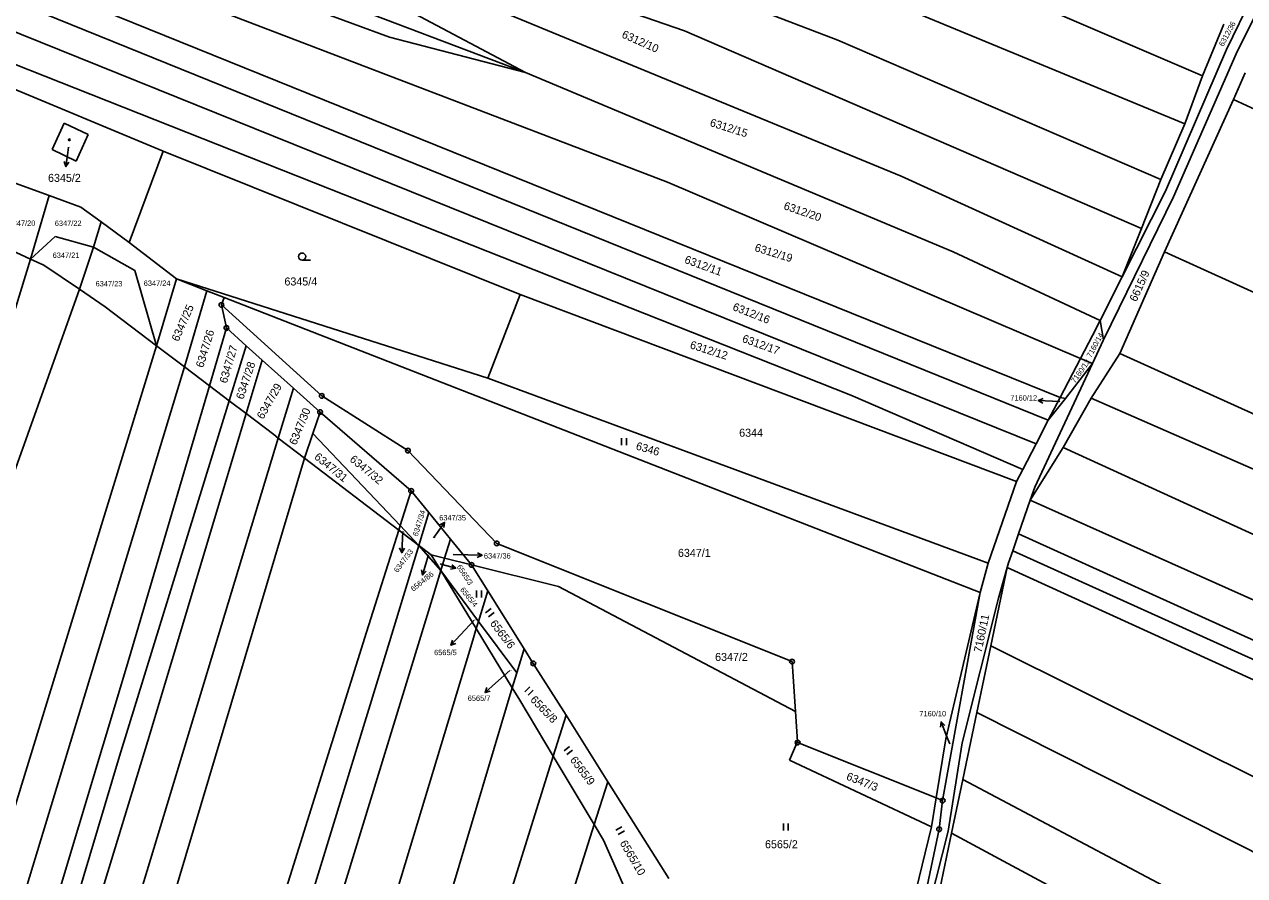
# Model space of a CAD drawing. Extents: x -593183 to -588034, y -1130415 to -1124994.
# Drawn here: x -589563.1 to -589304, y -1127333.2 to -1127152.3 of the extents above; entities that cross this region are included whole.
import ezdxf

# ---------------------------------------------------------------- set-up
doc = ezdxf.new("R2010")
doc.units = 0
for name, color, linetype in [('Vrstva 1', 7, 'Continuous'), ('Vrstva 16', 7, 'Continuous'), ('Vrstva 18', 7, 'Continuous'), ('Vrstva 19', 7, 'Continuous'), ('Vrstva 24', 7, 'Continuous'), ('Vrstva 25', 7, 'Continuous')]:
    doc.layers.add(name, color=color, linetype=linetype)

msp = doc.modelspace()

# ---------------------------------------------------------------- linework, layer by layer
at = {"layer": 'Vrstva 1'}
for p, q in [((-589422.3, -1127116.3), (-589312.94, -1127163.26)), ((-589456.76, -1127162.54), (-589576.12, -1127116.99)), ((-589316.75, -1127173.44), (-589431.06, -1127126.15)), ((-589556.87, -1127128.61), (-589485.64, -1127155.01)), ((-589422.97, -1127153.67), (-589496.1, -1127128.39)), ((-589446.4, -1127134.08), (-589390.38, -1127155.66)), ((-589305.8, -1127158.55), (-589293.83, -1127134.23)), ((-589593.76, -1127135.91), (-589345.72, -1127236.43)), ((-589300.69, -1127142.75), (-589307.87, -1127157.67)), ((-589560.83, -1127143.54), (-589343.18, -1127231.56)), ((-589426.56, -1127185.83), (-589527.28, -1127147.31)), ((-589468.57, -1127146.75), (-589376.97, -1127184.53)), ((-589592.58, -1127149.93), (-589387.62, -1127231.1)), ((-589456.76, -1127162.54), (-589481.46, -1127149.45)), ((-589568.16, -1127152.67), (-589348.33, -1127241.46)), ((-589312.94, -1127163.26), (-589308.44, -1127152.25)), ((-589485.64, -1127155.01), (-589456.76, -1127162.54)), ((-589325.92, -1127195.71), (-589422.97, -1127153.67)), ((-589390.38, -1127155.66), (-589321.83, -1127185.29)), ((-589307.87, -1127157.67), (-589320.85, -1127187.75)), ((-589319.15, -1127188.97), (-589305.8, -1127158.55)), ((-589533.68, -1127179.25), (-589575.1, -1127161.97)), ((-589456.76, -1127162.54), (-589365.91, -1127200.65)), ((-589312.94, -1127163.26), (-589316.75, -1127173.44)), ((-589306.42, -1127168.28), (-589303.89, -1127162.64)), ((-589321.05, -1127200.62), (-589306.42, -1127168.28)), ((-589086.84, -1127269.33), (-589306.42, -1127168.28)), ((-589557.26, -1127178.88), (-589554.72, -1127173.34)), ((-589554.72, -1127173.34), (-589549.6, -1127175.7)), ((-589321.83, -1127185.29), (-589316.75, -1127173.44)), ((-589549.6, -1127175.7), (-589552.17, -1127181.38)), ((-589552.17, -1127181.38), (-589557.26, -1127178.88)), ((-589533.68, -1127179.25), (-589540.9, -1127198.69)), ((-589457.83, -1127209.68), (-589533.68, -1127179.25)), ((-589557.85, -1127188.69), (-589565.08, -1127186.04)), ((-589426.56, -1127185.83), (-589338.87, -1127223.27)), ((-589376.97, -1127184.53), (-589330.05, -1127205.96)), ((-589321.83, -1127185.29), (-589325.92, -1127195.71)), ((-589557.85, -1127188.69), (-589561.83, -1127202.17)), ((-589551.13, -1127191.16), (-589557.85, -1127188.69)), ((-589333.99, -1127219.31), (-589319.15, -1127188.97)), ((-589320.85, -1127187.75), (-589330.05, -1127205.96)), ((-589546.86, -1127194.3), (-589551.13, -1127191.16)), ((-589548.45, -1127199.62), (-589546.86, -1127194.3)), ((-589540.9, -1127198.69), (-589546.86, -1127194.3)), ((-589325.92, -1127195.71), (-589330.05, -1127205.96)), ((-589561.83, -1127202.17), (-589569.5, -1127198.63)), ((-589561.83, -1127202.17), (-589556.58, -1127197.35)), ((-589556.58, -1127197.35), (-589548.45, -1127199.62)), ((-589548.45, -1127199.62), (-589551.46, -1127208.6)), ((-589548.45, -1127199.62), (-589539.72, -1127204.62)), ((-589530.85, -1127206.38), (-589540.9, -1127198.69)), ((-589561.83, -1127202.17), (-589611.78, -1127364.59)), ((-589558.98, -1127203.48), (-589561.83, -1127202.17)), ((-589365.91, -1127200.65), (-589334.73, -1127215.22)), ((-589321.05, -1127200.62), (-589330.52, -1127222.24)), ((-589250.93, -1127232.51), (-589321.05, -1127200.62)), ((-589551.46, -1127208.6), (-589558.98, -1127203.48)), ((-589539.72, -1127204.62), (-589535.09, -1127220.59)), ((-589530.85, -1127206.38), (-589535.09, -1127220.59)), ((-589464.71, -1127227.5), (-589530.85, -1127206.38)), ((-589524.41, -1127208.89), (-589530.85, -1127206.38)), ((-589330.05, -1127205.96), (-589334.73, -1127215.22)), ((-589551.46, -1127208.6), (-589573.4, -1127270.09)), ((-589545.99, -1127212.33), (-589551.46, -1127208.6)), ((-589524.41, -1127208.89), (-589529.15, -1127225.1)), ((-589520.72, -1127210.33), (-589524.41, -1127208.89)), ((-589464.71, -1127227.5), (-589457.83, -1127209.68)), ((-589352.49, -1127249.45), (-589457.83, -1127209.68)), ((-589535.09, -1127220.59), (-589545.99, -1127212.33)), ((-589520.72, -1127210.33), (-589521.29, -1127211.93)), ((-589521.29, -1127211.93), (-589520.24, -1127216.82)), ((-589521.29, -1127211.93), (-589499.99, -1127231.25)), ((-589360.2, -1127273.02), (-589520.72, -1127210.33)), ((-589334.73, -1127215.22), (-589336.33, -1127218.39)), ((-589334.73, -1127215.22), (-589333.99, -1127219.31)), ((-589520.24, -1127216.82), (-589523.86, -1127229.11)), ((-589520.24, -1127216.82), (-589516.06, -1127220.58)), ((-589338.87, -1127223.27), (-589336.33, -1127218.39)), ((-589336.34, -1127224.35), (-589334.05, -1127219.45)), ((-589334.05, -1127219.45), (-589333.99, -1127219.31)), ((-589535.09, -1127220.59), (-589586.29, -1127386.9)), ((-589529.15, -1127225.1), (-589535.09, -1127220.59)), ((-589519.67, -1127232.29), (-589516.06, -1127220.58)), ((-589516.06, -1127220.58), (-589512.67, -1127223.62)), ((-589336.6, -1127231.73), (-589330.52, -1127222.24)), ((-589330.52, -1127222.24), (-589158.13, -1127300.23)), ((-589529.15, -1127225.1), (-589581.11, -1127396.24)), ((-589529.15, -1127225.1), (-589523.86, -1127229.11)), ((-589516.08, -1127235.01), (-589512.67, -1127223.62)), ((-589512.67, -1127223.62), (-589506.03, -1127229.59)), ((-589348.6, -1127250.6), (-589336.34, -1127224.35)), ((-589343.18, -1127231.56), (-589338.87, -1127223.27)), ((-589342.06, -1127231.83), (-589336.34, -1127224.35)), ((-589338.87, -1127223.27), (-589336.34, -1127224.35)), ((-589358.5, -1127266.78), (-589464.71, -1127227.5)), ((-589523.86, -1127229.11), (-589541.49, -1127288.9)), ((-589523.86, -1127229.11), (-589519.67, -1127232.29)), ((-589509.23, -1127240.2), (-589506.03, -1127229.59)), ((-589506.03, -1127229.59), (-589500.35, -1127234.69)), ((-589542.95, -1127307.78), (-589519.67, -1127232.29)), ((-589519.67, -1127232.29), (-589516.08, -1127235.01)), ((-589499.99, -1127231.25), (-589481.7, -1127242.87)), ((-589387.62, -1127231.1), (-589351.14, -1127246.86)), ((-589343.18, -1127231.56), (-589345.72, -1127236.43)), ((-589342.06, -1127231.83), (-589345.72, -1127236.43)), ((-589342.06, -1127231.83), (-589343.18, -1127231.56)), ((-589336.6, -1127231.73), (-589342.53, -1127242.19)), ((-589286.86, -1127253.49), (-589336.6, -1127231.73)), ((-589536.92, -1127304.5), (-589516.08, -1127235.01)), ((-589516.08, -1127235.01), (-589510.17, -1127239.48)), ((-589501.89, -1127239.23), (-589500.35, -1127234.69)), ((-589481.01, -1127251.42), (-589500.35, -1127234.69)), ((-589345.72, -1127236.43), (-589348.33, -1127241.46)), ((-589593.18, -1127517.2), (-589509.23, -1127240.2)), ((-589510.17, -1127239.48), (-589509.23, -1127240.2)), ((-589509.23, -1127240.2), (-589503.66, -1127244.45)), ((-589503.66, -1127244.45), (-589501.89, -1127239.23)), ((-589501.89, -1127239.23), (-589483.34, -1127258.8)), ((-589481.7, -1127242.87), (-589462.85, -1127262.6)), ((-589348.33, -1127241.46), (-589351.14, -1127246.86)), ((-589349.56, -1127253.37), (-589342.53, -1127242.19)), ((-589342.53, -1127242.19), (-589165.68, -1127323.18)), ((-589503.66, -1127244.45), (-589537.01, -1127356.14)), ((-589503.66, -1127244.45), (-589483.64, -1127259.74)), ((-589351.14, -1127246.86), (-589352.49, -1127249.45)), ((-589481.01, -1127251.42), (-589483.34, -1127258.8)), ((-589477.24, -1127256.04), (-589481.01, -1127251.42)), ((-589352.49, -1127249.45), (-589358.5, -1127266.78)), ((-589349.56, -1127253.37), (-589348.6, -1127250.6)), ((-589352.05, -1127260.58), (-589349.56, -1127253.37)), ((-589349.56, -1127253.37), (-589270.88, -1127288.62)), ((-589479.37, -1127263), (-589477.24, -1127256.04)), ((-589472.65, -1127261.66), (-589477.24, -1127256.04)), ((-589483.34, -1127258.8), (-589483.64, -1127259.74)), ((-589483.34, -1127258.8), (-589479.37, -1127263)), ((-589483.64, -1127259.74), (-589490.48, -1127281.41)), ((-589483.64, -1127259.74), (-589479.37, -1127263)), ((-589473.93, -1127265.72), (-589472.65, -1127261.66)), ((-589468.18, -1127267.15), (-589472.65, -1127261.66)), ((-589353.28, -1127264.13), (-589352.05, -1127260.58)), ((-589352.05, -1127260.58), (-589252.89, -1127305.4)), ((-589485.64, -1127283.5), (-589479.37, -1127263)), ((-589479.37, -1127263), (-589476.73, -1127265.02)), ((-589479.37, -1127263), (-589474.71, -1127268.34)), ((-589462.85, -1127262.6), (-589400.14, -1127287.69)), ((-589354.17, -1127266.7), (-589353.28, -1127264.13)), ((-589353.28, -1127264.13), (-589266.02, -1127303.67)), ((-589476.73, -1127265.02), (-589474.71, -1127268.34)), ((-589473.93, -1127265.72), (-589476.73, -1127265.02)), ((-589474.71, -1127268.34), (-589473.93, -1127265.72)), ((-589473.93, -1127265.72), (-589468.18, -1127267.15)), ((-589468.18, -1127267.15), (-589449.72, -1127271.74)), ((-589464.72, -1127272.68), (-589468.18, -1127267.15)), ((-589358.5, -1127266.78), (-589360.2, -1127273.02)), ((-589354.44, -1127267.67), (-589354.17, -1127266.7)), ((-589476.25, -1127273.54), (-589474.71, -1127268.34)), ((-589474.71, -1127268.34), (-589467.19, -1127280.69)), ((-589474.71, -1127268.34), (-589466.72, -1127279.17)), ((-589357.92, -1127284.31), (-589354.44, -1127267.67)), ((-589356.26, -1127274.22), (-589354.44, -1127267.67)), ((-589281.83, -1127300.9), (-589354.44, -1127267.67)), ((-589449.72, -1127271.74), (-589399.4, -1127298.32)), ((-589476.25, -1127273.54), (-589557.52, -1127538.26)), ((-589466.72, -1127279.17), (-589464.72, -1127272.68)), ((-589456.99, -1127285.01), (-589464.72, -1127272.68)), ((-589360.2, -1127273.02), (-589368.15, -1127317.21)), ((-589360.2, -1127273.02), (-589367.46, -1127304.11)), ((-589356.26, -1127274.22), (-589364, -1127304.93)), ((-589467.19, -1127280.69), (-589466.72, -1127279.17)), ((-589466.72, -1127279.17), (-589458.56, -1127290.1)), ((-589490.48, -1127281.41), (-589521.04, -1127378.97)), ((-589467.91, -1127283.15), (-589467.19, -1127280.69)), ((-589467.19, -1127280.69), (-589459.53, -1127293.26)), ((-589485.64, -1127283.5), (-589526.46, -1127416.83)), ((-589467.91, -1127283.15), (-589525.27, -1127472.73)), ((-589458.56, -1127290.1), (-589456.99, -1127285.01)), ((-589455.07, -1127288.07), (-589456.99, -1127285.01)), ((-589360.89, -1127298.5), (-589357.92, -1127284.31)), ((-589357.92, -1127284.31), (-589221.79, -1127352.28)), ((-589399.4, -1127298.32), (-589400.14, -1127287.69)), ((-589541.49, -1127288.9), (-589579, -1127414.03)), ((-589459.53, -1127293.26), (-589458.56, -1127290.1)), ((-589448.13, -1127299.1), (-589455.07, -1127288.07)), ((-589459.53, -1127293.26), (-589481.8, -1127367.68)), ((-589459.53, -1127293.26), (-589457.95, -1127295.85)), ((-589457.95, -1127295.85), (-589450.83, -1127307.75)), ((-589450.83, -1127307.75), (-589448.13, -1127299.1)), ((-589439.26, -1127313.2), (-589448.13, -1127299.1)), ((-589399.4, -1127298.32), (-589398.96, -1127304.66)), ((-589363.87, -1127312.73), (-589360.89, -1127298.5)), ((-589109.2, -1127425.46), (-589360.89, -1127298.5)), ((-589536.92, -1127304.5), (-589582.93, -1127455.22)), ((-589400.64, -1127308.65), (-589398.96, -1127304.66)), ((-589398.96, -1127304.66), (-589398.94, -1127304.89)), ((-589398.94, -1127304.89), (-589369.52, -1127316.66)), ((-589367.46, -1127304.11), (-589369.52, -1127316.66)), ((-589364, -1127304.93), (-589367.01, -1127323.69)), ((-589542.95, -1127307.78), (-589565.14, -1127381.92)), ((-589464.13, -1127350.25), (-589450.83, -1127307.75)), ((-589450.83, -1127307.75), (-589442.14, -1127322.29)), ((-589370.53, -1127322.8), (-589400.64, -1127308.65)), ((-589442.14, -1127322.29), (-589439.26, -1127313.2)), ((-589426.31, -1127333.78), (-589439.26, -1127313.2)), ((-589366.26, -1127324.16), (-589363.87, -1127312.73)), ((-589363.87, -1127312.73), (-589295.07, -1127349.16)), ((-589369.52, -1127316.66), (-589370.53, -1127322.8)), ((-589369.52, -1127316.66), (-589368.15, -1127317.21)), ((-589368.15, -1127317.21), (-589368.91, -1127323.29)), ((-589452.14, -1127353.88), (-589442.14, -1127322.29)), ((-589442.14, -1127322.29), (-589440.15, -1127325.62)), ((-589370.53, -1127322.8), (-589377.47, -1127351.34)), ((-589367.01, -1127323.69), (-589371.77, -1127342.5)), ((-589368.91, -1127323.29), (-589371.44, -1127335.39)), ((-589369.11, -1127337.75), (-589366.26, -1127324.16)), ((-589307.02, -1127355.94), (-589366.26, -1127324.16)), ((-589440.15, -1127325.62), (-589430.59, -1127347.24))]:
    msp.add_line(p, q, dxfattribs=at)
at = {"layer": 'Vrstva 16'}
for p, q in [((-589553.74, -1127178.41), (-589553.9, -1127179.55)), ((-589343.25, -1127232.4), (-589344.84, -1127232.34)), ((-589482.8, -1127260.03), (-589482.87, -1127261.57)), ((-589476.28, -1127261.42), (-589475.66, -1127260.56)), ((-589477.3, -1127264.99), (-589477.74, -1127266.44)), ((-589474.86, -1127266.94), (-589474.45, -1127267.05)), ((-589472.06, -1127264.94), (-589468.96, -1127265.02)), ((-589467.6, -1127278.91), (-589470.52, -1127282.02)), ((-589460.04, -1127289.61), (-589463.08, -1127292.28)), ((-589366.66, -1127305.15), (-589367.4, -1127303.29))]:
    msp.add_line(p, q, dxfattribs=at)
at = {"layer": 'Vrstva 24'}
for centre, radius in [((-589521.29, -1127211.93), 0.5), ((-589521.29, -1127211.93), 0.0327), ((-589520.24, -1127216.82), 0.5), ((-589520.24, -1127216.82), 0.0327), ((-589499.99, -1127231.25), 0.5), ((-589499.99, -1127231.25), 0.0327), ((-589500.35, -1127234.69), 0.5), ((-589500.35, -1127234.69), 0.0327), ((-589481.7, -1127242.87), 0.5), ((-589481.7, -1127242.87), 0.0327), ((-589481.01, -1127251.42), 0.5), ((-589481.01, -1127251.42), 0.0327), ((-589462.85, -1127262.6), 0.5), ((-589462.85, -1127262.6), 0.0327), ((-589468.18, -1127267.15), 0.5), ((-589468.18, -1127267.15), 0.0327), ((-589455.07, -1127288.07), 0.5), ((-589400.14, -1127287.69), 0.5), ((-589400.14, -1127287.69), 0.0327), ((-589455.07, -1127288.07), 0.0327), ((-589398.94, -1127304.89), 0.5), ((-589398.94, -1127304.89), 0.0327), ((-589368.15, -1127317.21), 0.5), ((-589368.15, -1127317.21), 0.0327), ((-589368.91, -1127323.29), 0.5), ((-589368.91, -1127323.29), 0.0327)]:
    msp.add_circle(centre, radius, dxfattribs=at)
at = {"layer": 'Vrstva 25'}
for p, q in [((-589553.9, -1127179.55), (-589554.31, -1127182.52)), ((-589502.41, -1127202.39), (-589504.16, -1127202.39)), ((-589344.84, -1127232.34), (-589347.84, -1127232.24)), ((-589436.34, -1127240.19), (-589436.34, -1127241.69)), ((-589435.32, -1127241.69), (-589435.32, -1127240.19)), ((-589475.66, -1127260.56), (-589473.9, -1127258.13)), ((-589482.87, -1127261.57), (-589483.01, -1127264.57)), ((-589477.74, -1127266.44), (-589478.6, -1127269.31)), ((-589474.45, -1127267.05), (-589471.56, -1127267.86)), ((-589468.96, -1127265.02), (-589465.96, -1127265.1)), ((-589467.14, -1127272.56), (-589467.14, -1127274.06)), ((-589466.11, -1127274.06), (-589466.11, -1127272.56)), ((-589464.04, -1127276.44), (-589465.24, -1127277.35)), ((-589464.62, -1127278.16), (-589463.42, -1127277.25)), ((-589470.52, -1127282.02), (-589472.57, -1127284.21)), ((-589463.08, -1127292.28), (-589465.33, -1127294.26)), ((-589455.82, -1127293.04), (-589456.9, -1127294.08)), ((-589456.19, -1127294.82), (-589455.11, -1127293.78)), ((-589367.4, -1127303.29), (-589368.5, -1127300.5)), ((-589447.36, -1127305.72), (-589448.55, -1127306.63)), ((-589447.94, -1127307.44), (-589446.74, -1127306.54)), ((-589436.25, -1127322.76), (-589437.54, -1127323.53)), ((-589437.02, -1127324.4), (-589435.73, -1127323.64)), ((-589401.95, -1127322.06), (-589401.95, -1127323.56)), ((-589400.93, -1127323.56), (-589400.93, -1127322.06))]:
    msp.add_line(p, q, dxfattribs=at)
for points in [[(-589553.67, -1127181.6), (-589554.31, -1127182.52), (-589554.67, -1127181.46)], [(-589346.86, -1127232.77), (-589347.84, -1127232.24), (-589346.82, -1127231.77)], [(-589474.89, -1127258.65), (-589473.9, -1127258.13), (-589474.08, -1127259.23)], [(-589482.46, -1127263.59), (-589483.01, -1127264.57), (-589483.46, -1127263.54)], [(-589466.95, -1127264.57), (-589465.96, -1127265.1), (-589466.97, -1127265.57)], [(-589472.39, -1127267.11), (-589471.56, -1127267.86), (-589472.66, -1127268.07)], [(-589477.84, -1127268.5), (-589478.6, -1127269.31), (-589478.8, -1127268.21)], [(-589471.52, -1127283.82), (-589472.57, -1127284.21), (-589472.25, -1127283.14)], [(-589464.25, -1127293.98), (-589465.33, -1127294.26), (-589464.91, -1127293.22)], [(-589368.6, -1127301.61), (-589368.5, -1127300.5), (-589367.67, -1127301.25)]]:
    msp.add_lwpolyline(points, dxfattribs=at)
for centre, radius in [((-589553.6, -1127176.83), 0.175), ((-589553.6, -1127176.83), 0.15), ((-589504.16, -1127201.64), 0.75)]:
    msp.add_circle(centre, radius, dxfattribs=at)

# ---------------------------------------------------------------- texts
at = {"layer": 'Vrstva 16'}
for s, height, p in [('6345/2', 1.7, (-589558.12, -1127185.78)), ('7160/12', 1.14, (-589353.78, -1127232.24)), ('6347/35', 1.14, (-589475.06, -1127257.7)), ('6347/36', 1.14, (-589465.56, -1127265.8)), ('6565/5', 1.14, (-589476.14, -1127286.32)), ('6565/7', 1.14, (-589469, -1127296.04)), ('7160/10', 1.14, (-589373.1, -1127299.31))]:
    msp.add_text(s, height=height, dxfattribs=at).set_placement(p)
for s, rotation, p in [('6347/33', 53.3439, (-589483.9, -1127268.9)), ('6565/3', 302.9492, (-589471.39, -1127267.54)), ('6564/86', 38.7716, (-589480.55, -1127272.88))]:
    msp.add_text(s, height=1.14, rotation=rotation, dxfattribs=at).set_placement(p)
at = {"layer": 'Vrstva 18'}
for s, height, rotation, p in [('6312/36', 1.14, 61.9, (-589308.56, -1127157.12)), ('6312/10', 1.7, 335.8805, (-589436.44, -1127155.04)), ('6312/15', 1.7, 342.4429, (-589417.71, -1127173.87)), ('6312/20', 1.7, 341.0218, (-589402.05, -1127191.54)), ('6312/19', 1.7, 342.8535, (-589408.2, -1127200.45)), ('6312/11', 1.7, 339.9861, (-589423.11, -1127202.95)), ('6615/9', 1.7, 65.5997, (-589327.02, -1127211.37)), ('6347/25', 1.7, 66.0923, (-589530.42, -1127219.83)), ('6312/16', 1.7, 338.5657, (-589412.89, -1127212.97)), ('6347/26', 1.7, 73.1737, (-589525.17, -1127225.37)), ('6347/27', 1.7, 73.6442, (-589520.16, -1127228.69)), ('6312/12', 1.7, 342.3086, (-589421.94, -1127221.09)), ('6312/17', 1.7, 340.0971, (-589410.87, -1127219.74)), ('7160/14', 1.14, 61.3558, (-589336.66, -1127223.22)), ('6347/28', 1.7, 71.565, (-589516.66, -1127232.12)), ('7160/13', 1.14, 54.5033, (-589340.06, -1127228.62)), ('6347/29', 1.7, 60.3796, (-589512.44, -1127236.35)), ('6347/30', 1.7, 67.6253, (-589505.44, -1127241.84)), ('6346', 1.7, 343.7611, (-589433.42, -1127242.6)), ('6347/31', 1.7, 320.8793, (-589501.73, -1127244.47)), ('6347/32', 1.7, 320.6961, (-589494.2, -1127244.98)), ('6347/34', 1.14, 73.0092, (-589479.62, -1127261.16)), ('6347/33', 0.1, 333.435, (-589482.8, -1127260.03)), ('6564/86', 0.1, 319.3988, (-589477.3, -1127264.98)), ('6565/3', 0.1, 81.0274, (-589474.86, -1127266.9)), ('6565/4', 1.14, 309.0486, (-589470.7, -1127272.46)), ('6565/6', 1.7, 307.2615, (-589464.37, -1127279.63)), ('7160/11', 1.7, 78.3395, (-589359.9, -1127285.88)), ('6565/8', 1.7, 314.0355, (-589455.84, -1127295.92)), ('6565/9', 1.7, 307.0425, (-589447.38, -1127308.6)), ('6347/3', 1.7, 338.288, (-589388.76, -1127312.7)), ('6565/10', 1.7, 300.6149, (-589436.78, -1127326.25))]:
    msp.add_text(s, height=height, rotation=rotation, dxfattribs=at).set_placement(p)
for s, height, p in [('6347/20', 1.14, (-589566.5, -1127195.12)), ('6347/22', 1.14, (-589556.69, -1127195.15)), ('6347/21', 1.14, (-589557.14, -1127201.93)), ('6347/23', 1.14, (-589548.02, -1127207.98)), ('6347/24', 1.14, (-589537.8, -1127207.87)), ('6345/4', 1.7, (-589507.92, -1127207.79)), ('7160/12', 0.1, (-589343.25, -1127232.4)), ('6344', 1.7, (-589411.36, -1127239.92)), ('6347/35', 0.1, (-589476.28, -1127261.42)), ('6347/1', 1.7, (-589424.36, -1127265.44)), ('6347/36', 0.1, (-589472.06, -1127264.94)), ('6565/5', 0.1, (-589467.6, -1127278.91)), ('6347/2', 1.7, (-589416.47, -1127287.55)), ('6565/7', 0.1, (-589460.04, -1127289.61)), ('7160/10', 0.1, (-589366.66, -1127305.15)), ('6565/2', 1.7, (-589405.87, -1127327.34))]:
    msp.add_text(s, height=height, dxfattribs=at).set_placement(p)
at = {"layer": 'Vrstva 19'}
msp.add_text('6345/2', height=0.1, dxfattribs=at).set_placement((-589553.97, -1127178.41))

doc.saveas('drawing.dxf')
